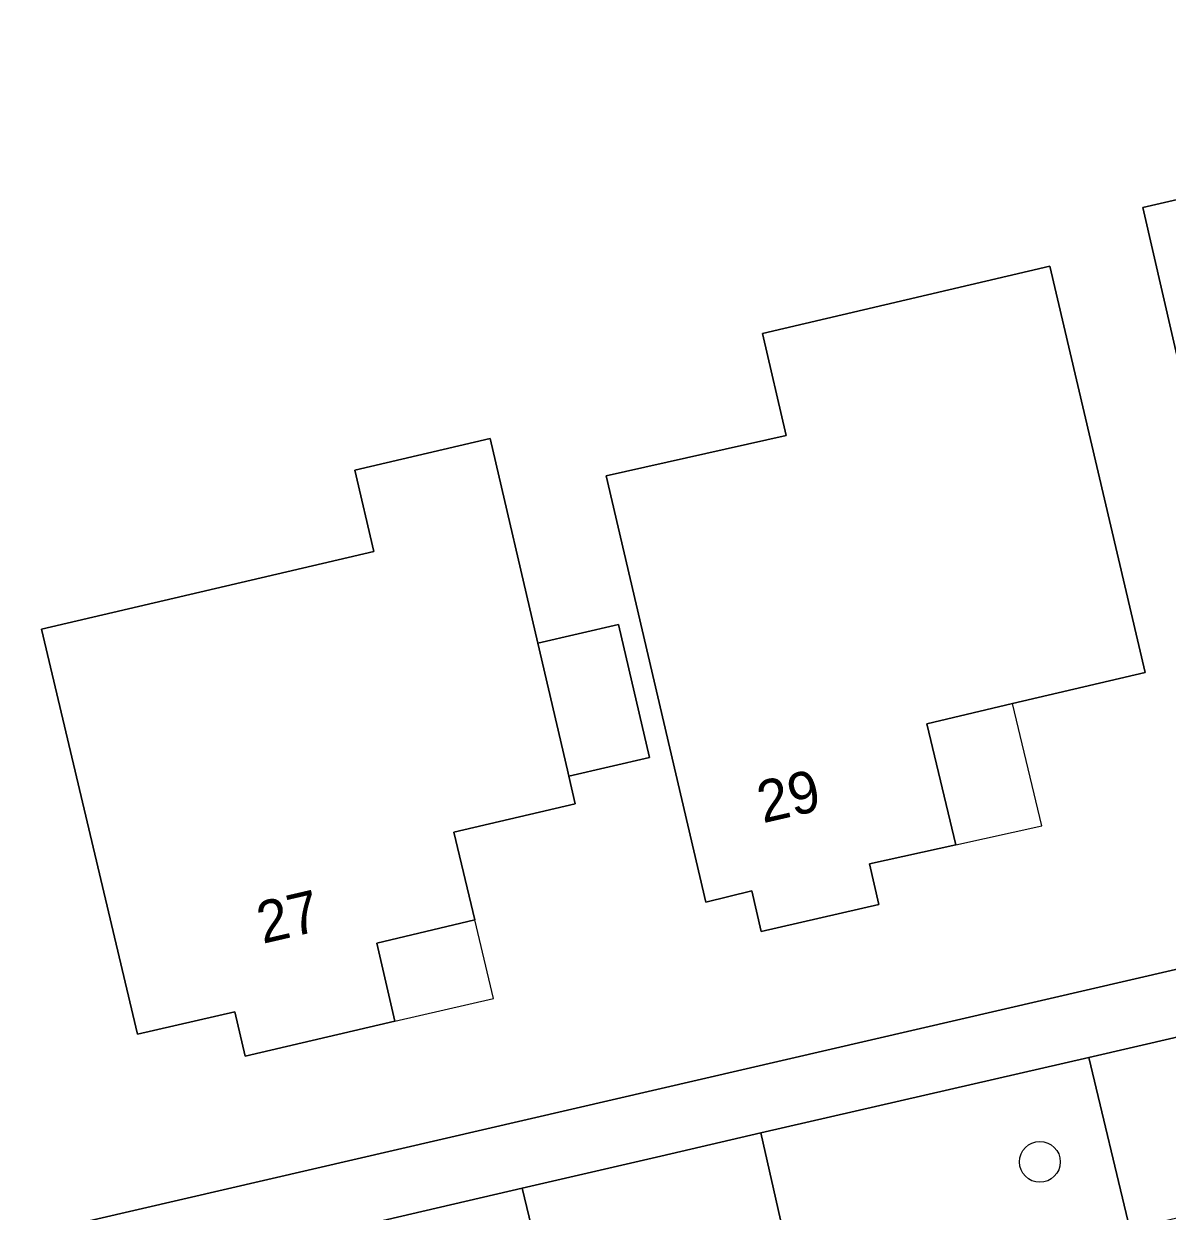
# Model space of a CAD drawing. Extents: x 156412 to 157779, y 382335 to 383768.
# Drawn here: x 156777.82 to 156805.23, y 383284.6 to 383313.05 of the extents above; entities that cross this region are included whole.
import ezdxf

# ---------------------------------------------------------------- set-up
doc = ezdxf.new("R2010")
doc.units = 0
for name, color, linetype in [('IMGEO_Berm_groen', 7, 'Continuous'), ('IMGEO_Boom', 7, 'Continuous'), ('IMGEO_Erf', 7, 'Continuous'), ('IMGEO_Pand', 7, 'Continuous'), ('IMGEO_Pand_nummerreeks', 7, 'Continuous'), ('IMGEO_Pand_overbouw', 7, 'Continuous'), ('IMGEO_Rijbaan_lokaal_open', 7, 'Continuous'), ('IMGEO_Voetpad_open', 7, 'Continuous')]:
    doc.layers.add(name, color=color, linetype=linetype)

msp = doc.modelspace()

# ---------------------------------------------------------------- linework, layer by layer
at = {"layer": 'IMGEO_Berm_groen'}
for points in [[(156803.35, 383288.284), (156795.492, 383286.483), (156796.418, 383282.389), (156804.332, 383284.186)], [(156789.764, 383285.156), (156781.834, 383283.314), (156782.783, 383279.21), (156790.755, 383281.053)]]:
    msp.add_lwpolyline(points, close=True, dxfattribs=at)
at = {"layer": 'IMGEO_Boom'}
msp.add_circle((156802.178, 383285.787), 0.489, dxfattribs=at)
at = {"layer": 'IMGEO_Erf'}
msp.add_lwpolyline([(156745.276, 383305.89), (156751.613, 383277.957), (156819.904, 383293.743), (156818.306, 383300.676), (156814.39, 383299.795), (156815.076, 383296.874), (156807.757, 383295.154), (156804.648, 383308.649), (156813.426, 383310.679), (156814.066, 383307.912), (156816.502, 383308.476), (156813.474, 383321.659)], dxfattribs=at)
for points in [[(156796.097, 383303.189), (156795.525, 383305.632), (156802.418, 383307.247), (156804.698, 383297.51), (156801.524, 383296.766), (156799.467, 383296.285), (156800.165, 383293.381), (156798.094, 383292.926), (156798.318, 383291.952), (156795.496, 383291.303), (156795.272, 383292.277), (156794.167, 383292.007), (156791.778, 383302.225)], [(156786.21, 383300.412), (156785.756, 383302.359), (156788.999, 383303.116), (156790.143, 383298.211), (156792.076, 383298.662), (156792.819, 383295.475), (156790.886, 383295.024), (156791.039, 383294.367), (156788.128, 383293.688), (156788.631, 383291.584), (156786.284, 383291.024), (156786.711, 383289.155), (156783.124, 383288.323), (156782.878, 383289.385), (156780.542, 383288.847), (156778.244, 383298.553)]]:
    msp.add_lwpolyline(points, close=True, dxfattribs=at)
at = {"layer": 'IMGEO_Pand'}
for points in [[(156816.502, 383308.476), (156814.066, 383307.912), (156813.426, 383310.679), (156804.648, 383308.649), (156807.757, 383295.154), (156815.076, 383296.874), (156814.39, 383299.795), (156818.306, 383300.676)], [(156800.165, 383293.381), (156799.467, 383296.285), (156801.524, 383296.766), (156804.698, 383297.51), (156802.418, 383307.247), (156795.525, 383305.632), (156796.097, 383303.189), (156791.778, 383302.225), (156794.167, 383292.007), (156795.272, 383292.277), (156795.496, 383291.303), (156798.318, 383291.952), (156798.094, 383292.926)], [(156786.711, 383289.155), (156786.284, 383291.024), (156788.631, 383291.584), (156788.128, 383293.688), (156791.039, 383294.367), (156790.886, 383295.024), (156790.851, 383295.172), (156790.143, 383298.211), (156788.999, 383303.116), (156785.756, 383302.359), (156786.21, 383300.412), (156778.244, 383298.553), (156780.542, 383288.847), (156782.878, 383289.385), (156783.124, 383288.323)], [(156790.143, 383298.211), (156790.851, 383295.172), (156790.886, 383295.024), (156792.819, 383295.475), (156792.076, 383298.662)]]:
    msp.add_lwpolyline(points, close=True, dxfattribs=at)
at = {"layer": 'IMGEO_Pand_overbouw'}
for points in [[(156802.228, 383293.834), (156801.524, 383296.766), (156799.467, 383296.285), (156800.165, 383293.381)], [(156786.284, 383291.024), (156786.711, 383289.155), (156789.08, 383289.705), (156788.631, 383291.584)]]:
    msp.add_lwpolyline(points, close=True, dxfattribs=at)
at = {"layer": 'IMGEO_Rijbaan_lokaal_open'}
for points in [[(156806.567, 383289.032), (156803.35, 383288.284), (156804.332, 383284.186), (156807.512, 383284.925)], [(156795.492, 383286.483), (156793.094, 383285.927), (156789.764, 383285.156), (156790.755, 383281.053), (156794.038, 383281.812), (156796.418, 383282.389)]]:
    msp.add_lwpolyline(points, close=True, dxfattribs=at)
at = {"layer": 'IMGEO_Voetpad_open'}
msp.add_lwpolyline([(156748.309, 383275.578), (156752.069, 383276.421), (156759.615, 383278.196), (156762.109, 383278.761), (156765.515, 383279.528), (156773.362, 383281.355), (156775.885, 383281.939), (156779.309, 383282.73), (156781.834, 383283.314), (156789.764, 383285.156), (156793.094, 383285.927), (156795.492, 383286.483), (156803.35, 383288.284), (156806.567, 383289.032), (156809.658, 383289.74), (156812.865, 383290.478), (156821.285, 383292.429), (156820.926, 383293.979), (156819.904, 383293.743), (156751.613, 383277.957), (156749.332, 383277.43)], dxfattribs=at)

# ---------------------------------------------------------------- texts
at = {"layer": 'IMGEO_Pand_nummerreeks'}
for s, rotation, p in [('29', 12.9488, (156795.537, 383293.897)), ('27', 13.052, (156783.545, 383291.008))]:
    msp.add_text(s, height=1, rotation=rotation, dxfattribs=at).set_placement(p)

doc.saveas('drawing.dxf')
